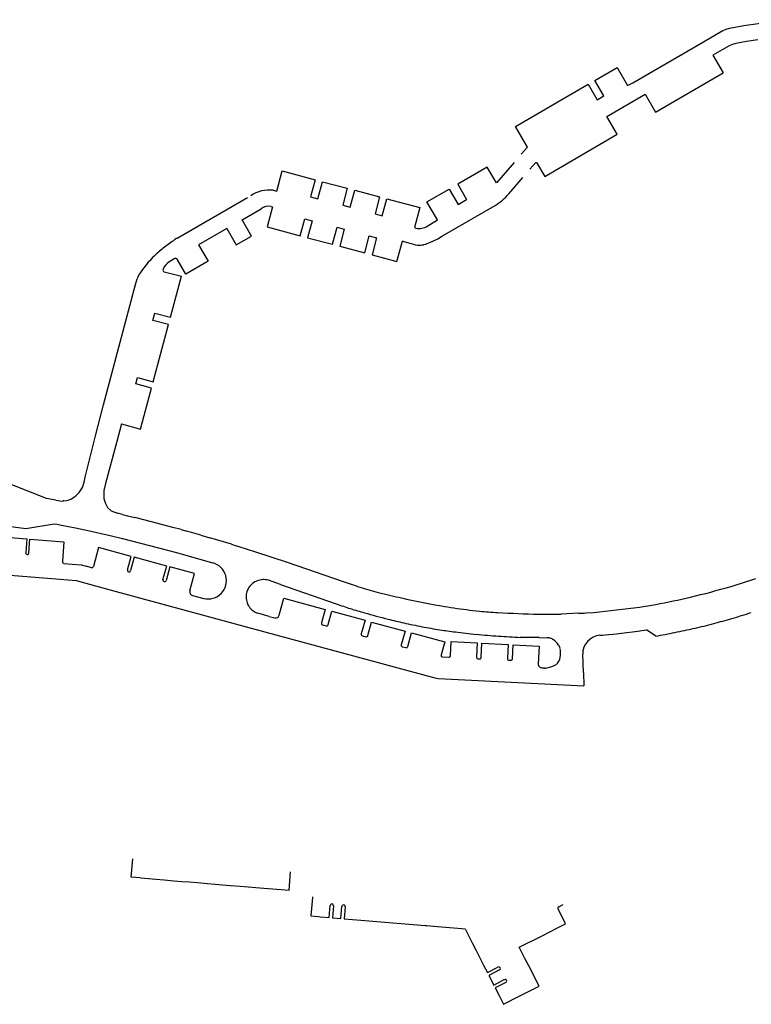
# Model space of a CAD drawing. Extents: x 148869 to 161638, y 453607 to 469810.
# Tile 969 of 1056: x 159134.11 to 159136.14, y 459870.18 to 459872.92. Entities that reach past the tile are written whole.
import ezdxf

# ---------------------------------------------------------------- set-up
doc = ezdxf.new("R2010")
doc.units = 0
doc.layers.add('LKI_V01_KANTRIJWEG', color=252, linetype='CONTINUOUS')

msp = doc.modelspace()

# ---------------------------------------------------------------- linework, layer by layer
at = {"layer": 'LKI_V01_KANTRIJWEG'}
for p, q in [((159135.8122, 459872.7482), (159136.0089, 459872.8624)), ((159135.8122, 459872.7482), (159136.0089, 459872.8624)), ((159136.0089, 459872.8624), (159136.0457, 459872.8836)), ((159136.0089, 459872.8624), (159136.0457, 459872.8836)), ((159136.0802, 459872.8511), (159136.0348, 459872.8251)), ((159136.0802, 459872.8511), (159136.0348, 459872.8251)), ((159136.0348, 459872.8251), (159136.0637, 459872.7753)), ((159136.0348, 459872.8251), (159136.0637, 459872.7753)), ((159135.8759, 459872.6661), (159136.0637, 459872.7753)), ((159135.8759, 459872.6661), (159136.0637, 459872.7753)), ((159135.5022, 459872.5493), (159135.5195, 459872.5688)), ((159135.5022, 459872.5493), (159135.5195, 459872.5688)), ((159135.4821, 459872.5265), (159135.433, 459872.47)), ((159135.4821, 459872.5265), (159135.433, 459872.47)), ((159135.4672, 459872.4394), (159135.5068, 459872.4846)), ((159135.4672, 459872.4394), (159135.5068, 459872.4846)), ((159134.545, 459872.3157), (159134.7406, 459872.4284)), ((159134.545, 459872.3157), (159134.7406, 459872.4284)), ((159135.2834, 459872.3218), (159135.4294, 459872.4067)), ((159135.2834, 459872.3218), (159135.4294, 459872.4067)), ((159135.2557, 459872.307), (159135.2697, 459872.3141)), ((159135.2557, 459872.307), (159135.2697, 459872.3141)), ((159135.2697, 459872.3141), (159135.2834, 459872.3218)), ((159135.2697, 459872.3141), (159135.2834, 459872.3218)), ((159135.179, 459872.3049), (159135.1712, 459872.307)), ((159135.179, 459872.3049), (159135.1712, 459872.307)), ((159135.2072, 459872.2975), (159135.179, 459872.3049)), ((159135.2072, 459872.2975), (159135.179, 459872.3049)), ((159135.2072, 459872.2975), (159135.2136, 459872.2965)), ((159135.2072, 459872.2975), (159135.2136, 459872.2965)), ((159135.2201, 459872.2962), (159135.2231, 459872.2964)), ((159135.2201, 459872.2962), (159135.2231, 459872.2964)), ((159135.2297, 459872.2974), (159135.2314, 459872.2978)), ((159135.2297, 459872.2974), (159135.2314, 459872.2978)), ((159135.2314, 459872.2978), (159135.237, 459872.2994)), ((159135.2314, 459872.2978), (159135.237, 459872.2994)), ((159135.2382, 459872.2999), (159135.237, 459872.2994)), ((159135.2382, 459872.2999), (159135.237, 459872.2994)), ((159135.2382, 459872.2999), (159135.2468, 459872.3032)), ((159135.2382, 459872.2999), (159135.2468, 459872.3032)), ((159135.2468, 459872.3032), (159135.2546, 459872.3065)), ((159135.2468, 459872.3032), (159135.2546, 459872.3065)), ((159135.2546, 459872.3065), (159135.2557, 459872.307)), ((159135.2546, 459872.3065), (159135.2557, 459872.307)), ((159134.489, 459872.2735), (159134.4806, 459872.2657)), ((159134.489, 459872.2735), (159134.4806, 459872.2657)), ((159134.5382, 459872.259), (159134.5241, 459872.2507)), ((159134.5382, 459872.259), (159134.5241, 459872.2507)), ((159134.4593, 459872.2427), (159134.4484, 459872.2287)), ((159134.4593, 459872.2427), (159134.4484, 459872.2287)), ((159134.4643, 459872.2485), (159134.4593, 459872.2427)), ((159134.4643, 459872.2485), (159134.4593, 459872.2427)), ((159134.4361, 459872.2096), (159134.4331, 459872.2027)), ((159134.4361, 459872.2096), (159134.4331, 459872.2027)), ((159134.4397, 459872.2162), (159134.4361, 459872.2096)), ((159134.4397, 459872.2162), (159134.4361, 459872.2096)), ((159134.4406, 459872.2177), (159134.4397, 459872.2162)), ((159134.4406, 459872.2177), (159134.4397, 459872.2162)), ((159134.5089, 459872.2223), (159134.5564, 459872.2099)), ((159134.5089, 459872.2223), (159134.5564, 459872.2099)), ((159134.3396, 459871.8517), (159134.4285, 459872.1864)), ((159134.3396, 459871.8517), (159134.4285, 459872.1864)), ((159134.4285, 459872.1864), (159134.4331, 459872.2027)), ((159134.4285, 459872.1864), (159134.4331, 459872.2027)), ((159134.3177, 459871.7654), (159134.3396, 459871.8517)), ((159134.3177, 459871.7654), (159134.3396, 459871.8517)), ((159134.3899, 459871.7991), (159134.3767, 459871.7497)), ((159134.3899, 459871.7991), (159134.3767, 459871.7497)), ((159134.2885, 459871.6506), (159134.3177, 459871.7654)), ((159134.2885, 459871.6506), (159134.3177, 459871.7654)), ((159134.3767, 459871.7497), (159134.3456, 459871.6334)), ((159134.3767, 459871.7497), (159134.3456, 459871.6334)), ((159134.2069, 459871.587), (159134.2237, 459871.5841)), ((159134.2069, 459871.587), (159134.2237, 459871.5841)), ((159134.2237, 459871.5841), (159134.2276, 459871.5844)), ((159134.2237, 459871.5841), (159134.2276, 459871.5844)), ((159134.2293, 459871.5849), (159134.2276, 459871.5844)), ((159134.2293, 459871.5849), (159134.2276, 459871.5844)), ((159134.3923, 459871.5468), (159134.3782, 459871.5505)), ((159134.3923, 459871.5468), (159134.3782, 459871.5505)), ((159134.3923, 459871.5468), (159134.4064, 459871.5432)), ((159134.3923, 459871.5468), (159134.4064, 459871.5432)), ((159134.2107, 459871.5196), (159134.2226, 459871.5174)), ((159134.2107, 459871.5196), (159134.2226, 459871.5174)), ((159134.4064, 459871.5432), (159134.4265, 459871.5382)), ((159134.4064, 459871.5432), (159134.4265, 459871.5382)), ((159134.4731, 459871.5265), (159134.4265, 459871.5382)), ((159134.4731, 459871.5265), (159134.4265, 459871.5382)), ((159134.5326, 459871.5109), (159134.4731, 459871.5265)), ((159134.5326, 459871.5109), (159134.4731, 459871.5265)), ((159134.2226, 459871.5174), (159134.262, 459871.5094)), ((159134.2226, 459871.5174), (159134.262, 459871.5094)), ((159134.262, 459871.5094), (159134.3006, 459871.5014)), ((159134.262, 459871.5094), (159134.3006, 459871.5014)), ((159134.3006, 459871.5014), (159134.3495, 459871.4902)), ((159134.3006, 459871.5014), (159134.3495, 459871.4902)), ((159134.5562, 459871.5046), (159134.5326, 459871.5109)), ((159134.5562, 459871.5046), (159134.5326, 459871.5109)), ((159134.5562, 459871.5046), (159134.5718, 459871.5002)), ((159134.5562, 459871.5046), (159134.5718, 459871.5002)), ((159134.6104, 459871.4892), (159134.5718, 459871.5002)), ((159134.6104, 459871.4892), (159134.5718, 459871.5002)), ((159134.6104, 459871.4892), (159134.6354, 459871.4818)), ((159134.6104, 459871.4892), (159134.6354, 459871.4818)), ((159134.6954, 459871.4639), (159134.6354, 459871.4818)), ((159134.6954, 459871.4639), (159134.6354, 459871.4818)), ((159134.6954, 459871.4639), (159134.706, 459871.4607)), ((159134.6954, 459871.4639), (159134.706, 459871.4607)), ((159134.706, 459871.4607), (159134.7166, 459871.4574)), ((159134.706, 459871.4607), (159134.7166, 459871.4574)), ((159134.7166, 459871.4574), (159134.7624, 459871.4433)), ((159134.7166, 459871.4574), (159134.7624, 459871.4433)), ((159134.2297, 459871.4108), (159134.2529, 459871.4088)), ((159134.2297, 459871.4108), (159134.2529, 459871.4088)), ((159133.8161, 459871.3988), (159134.1957, 459871.3686)), ((159133.8161, 459871.3988), (159134.1957, 459871.3686)), ((159134.306, 459871.3985), (159134.2914, 459871.4025)), ((159134.306, 459871.3985), (159134.2914, 459871.4025)), ((159134.5799, 459871.3339), (159134.5928, 459871.3821)), ((159134.5799, 459871.3339), (159134.5928, 459871.3821)), ((159134.1957, 459871.3686), (159134.2632, 459871.3635)), ((159134.1957, 459871.3686), (159134.2632, 459871.3635)), ((159134.2632, 459871.3635), (159134.3548, 459871.3384)), ((159134.2632, 459871.3635), (159134.3548, 459871.3384)), ((159134.8318, 459871.3519), (159134.7985, 459871.3636)), ((159134.8318, 459871.3519), (159134.7985, 459871.3636)), ((159135.0062, 459871.3602), (159135.0202, 459871.3553)), ((159135.0062, 459871.3602), (159135.0202, 459871.3553)), ((159135.0202, 459871.3553), (159135.0343, 459871.3507)), ((159135.0202, 459871.3553), (159135.0343, 459871.3507)), ((159134.3548, 459871.3384), (159134.7849, 459871.2211)), ((159134.3548, 459871.3384), (159134.7849, 459871.2211)), ((159134.8318, 459871.3519), (159134.9875, 459871.2978)), ((159134.8318, 459871.3519), (159134.9875, 459871.2978)), ((159135.0842, 459871.3355), (159135.104, 459871.33)), ((159135.0842, 459871.3355), (159135.104, 459871.33)), ((159135.104, 459871.33), (159135.1246, 459871.3248)), ((159135.104, 459871.33), (159135.1246, 459871.3248)), ((159134.5871, 459871.3217), (159134.6184, 459871.3133)), ((159134.5871, 459871.3217), (159134.6184, 459871.3133)), ((159134.8011, 459871.2633), (159134.7693, 459871.2721)), ((159134.8011, 459871.2633), (159134.7693, 459871.2721)), ((159135.2568, 459871.2964), (159135.2804, 459871.2922)), ((159135.2568, 459871.2964), (159135.2804, 459871.2922)), ((159135.661, 459871.2719), (159135.6132, 459871.2698)), ((159135.661, 459871.2719), (159135.6132, 459871.2698)), ((159135.6823, 459871.2728), (159135.7035, 459871.2744)), ((159135.6823, 459871.2728), (159135.7035, 459871.2744)), ((159134.8011, 459871.2633), (159134.8163, 459871.2593)), ((159134.8011, 459871.2633), (159134.8163, 459871.2593)), ((159134.9495, 459871.2394), (159134.9591, 459871.2369)), ((159134.9495, 459871.2394), (159134.9591, 459871.2369)), ((159135.7669, 459871.2148), (159135.7881, 459871.2172)), ((159135.7669, 459871.2148), (159135.7881, 459871.2172)), ((159135.7881, 459871.2172), (159135.8194, 459871.2214)), ((159135.7881, 459871.2172), (159135.8194, 459871.2214)), ((159135.8194, 459871.2214), (159135.8507, 459871.2262)), ((159135.8194, 459871.2214), (159135.8507, 459871.2262)), ((159135.8761, 459871.2084), (159135.8507, 459871.2262)), ((159135.8761, 459871.2084), (159135.8507, 459871.2262)), ((159135.0603, 459871.209), (159135.07, 459871.2065)), ((159135.0603, 459871.209), (159135.07, 459871.2065)), ((159135.5521, 459871.2041), (159135.4995, 459871.2049)), ((159135.5521, 459871.2041), (159135.4995, 459871.2049)), ((159135.5521, 459871.2041), (159135.5744, 459871.2037)), ((159135.5521, 459871.2041), (159135.5744, 459871.2037)), ((159135.721, 459871.2106), (159135.7284, 459871.2111)), ((159135.721, 459871.2106), (159135.7284, 459871.2111)), ((159135.7284, 459871.2111), (159135.7359, 459871.2117)), ((159135.7284, 459871.2111), (159135.7359, 459871.2117)), ((159135.7359, 459871.2117), (159135.7669, 459871.2148)), ((159135.7359, 459871.2117), (159135.7669, 459871.2148)), ((159135.1711, 459871.1789), (159135.1808, 459871.1763)), ((159135.1711, 459871.1789), (159135.1808, 459871.1763)), ((159135.5519, 459871.1808), (159135.5495, 459871.1314)), ((159135.5519, 459871.1808), (159135.5495, 459871.1314)), ((159135.2828, 459871.1505), (159135.3004, 459871.1495)), ((159135.2828, 459871.1505), (159135.3004, 459871.1495)), ((159135.3816, 459871.1455), (159135.3865, 459871.1453)), ((159135.3816, 459871.1455), (159135.3865, 459871.1453)), ((159135.468, 459871.1412), (159135.473, 459871.1411)), ((159135.468, 459871.1412), (159135.473, 459871.1411)), ((159135.6749, 459871.1075), (159135.673, 459871.1578)), ((159135.6749, 459871.1075), (159135.673, 459871.1578)), ((159135.6749, 459871.1075), (159135.676, 459871.0702)), ((159135.6749, 459871.1075), (159135.676, 459871.0702)), ((159135.5481, 459871.0766), (159135.676, 459871.0702)), ((159135.5481, 459871.0766), (159135.676, 459871.0702)), ((159134.4426, 459870.5353), (159134.4648, 459870.5335)), ((159134.4426, 459870.5353), (159134.4648, 459870.5335)), ((159134.4648, 459870.5335), (159134.4855, 459870.5318)), ((159134.4648, 459870.5335), (159134.4855, 459870.5318)), ((159134.4855, 459870.5318), (159134.5081, 459870.53)), ((159134.4855, 459870.5318), (159134.5081, 459870.53)), ((159134.8562, 459870.5015), (159134.8603, 459870.5525)), ((159134.8562, 459870.5015), (159134.8603, 459870.5525)), ((159134.5081, 459870.53), (159134.535, 459870.5278)), ((159134.5081, 459870.53), (159134.535, 459870.5278)), ((159134.535, 459870.5278), (159134.5576, 459870.5259)), ((159134.535, 459870.5278), (159134.5576, 459870.5259)), ((159134.5576, 459870.5259), (159134.5785, 459870.5242)), ((159134.5576, 459870.5259), (159134.5785, 459870.5242)), ((159134.5785, 459870.5242), (159134.6009, 459870.5224)), ((159134.5785, 459870.5242), (159134.6009, 459870.5224)), ((159134.6009, 459870.5224), (159134.6293, 459870.5201)), ((159134.6009, 459870.5224), (159134.6293, 459870.5201)), ((159134.6293, 459870.5201), (159134.6501, 459870.5184)), ((159134.6293, 459870.5201), (159134.6501, 459870.5184)), ((159134.6501, 459870.5184), (159134.6711, 459870.5166)), ((159134.6501, 459870.5184), (159134.6711, 459870.5166)), ((159134.6711, 459870.5166), (159134.6932, 459870.5148)), ((159134.6711, 459870.5166), (159134.6932, 459870.5148)), ((159134.6932, 459870.5148), (159134.72, 459870.5126)), ((159134.6932, 459870.5148), (159134.72, 459870.5126)), ((159134.72, 459870.5126), (159134.7426, 459870.5108)), ((159134.72, 459870.5126), (159134.7426, 459870.5108)), ((159134.7426, 459870.5108), (159134.7636, 459870.5091)), ((159134.7426, 459870.5108), (159134.7636, 459870.5091)), ((159134.7636, 459870.5091), (159134.786, 459870.5072)), ((159134.7636, 459870.5091), (159134.786, 459870.5072)), ((159134.786, 459870.5072), (159134.8099, 459870.5053)), ((159134.786, 459870.5072), (159134.8099, 459870.5053)), ((159134.8099, 459870.5053), (159134.8339, 459870.5033)), ((159134.8099, 459870.5053), (159134.8339, 459870.5033)), ((159134.8339, 459870.5033), (159134.8562, 459870.5015)), ((159134.8339, 459870.5033), (159134.8562, 459870.5015)), ((159134.9212, 459870.4832), (159134.921, 459870.4807)), ((159134.9212, 459870.4832), (159134.921, 459870.4807)), ((159135.6064, 459870.4553), (159135.6184, 459870.4615)), ((159135.6064, 459870.4553), (159135.6184, 459870.4615)), ((159134.9381, 459870.4279), (159134.9421, 459870.4276)), ((159134.9381, 459870.4279), (159134.9421, 459870.4276)), ((159135.0329, 459870.4202), (159135.0554, 459870.4183)), ((159135.0329, 459870.4202), (159135.0554, 459870.4183)), ((159135.0554, 459870.4183), (159135.0778, 459870.4164)), ((159135.0554, 459870.4183), (159135.0778, 459870.4164)), ((159135.0778, 459870.4164), (159135.1005, 459870.4146)), ((159135.0778, 459870.4164), (159135.1005, 459870.4146)), ((159135.1005, 459870.4146), (159135.1224, 459870.4127)), ((159135.1005, 459870.4146), (159135.1224, 459870.4127)), ((159135.1224, 459870.4127), (159135.1452, 459870.4108)), ((159135.1224, 459870.4127), (159135.1452, 459870.4108)), ((159135.1452, 459870.4108), (159135.1676, 459870.409)), ((159135.1452, 459870.4108), (159135.1676, 459870.409)), ((159135.1676, 459870.409), (159135.1902, 459870.4071)), ((159135.1676, 459870.409), (159135.1902, 459870.4071)), ((159135.1902, 459870.4071), (159135.2126, 459870.4053)), ((159135.1902, 459870.4071), (159135.2126, 459870.4053)), ((159135.2126, 459870.4053), (159135.235, 459870.4034)), ((159135.2126, 459870.4053), (159135.235, 459870.4034)), ((159135.235, 459870.4034), (159135.2392, 459870.4031)), ((159135.235, 459870.4034), (159135.2392, 459870.4031)), ((159135.2392, 459870.4031), (159135.2578, 459870.4015)), ((159135.2392, 459870.4031), (159135.2578, 459870.4015)), ((159135.2578, 459870.4015), (159135.2805, 459870.3996)), ((159135.2578, 459870.4015), (159135.2805, 459870.3996)), ((159135.2805, 459870.3996), (159135.3027, 459870.3978)), ((159135.2805, 459870.3996), (159135.3027, 459870.3978)), ((159135.3027, 459870.3978), (159135.3253, 459870.3959)), ((159135.3027, 459870.3978), (159135.3253, 459870.3959)), ((159135.5814, 459870.3854), (159135.6026, 459870.3962)), ((159135.5814, 459870.3854), (159135.6026, 459870.3962)), ((159135.3564, 459870.3733), (159135.3666, 459870.3532)), ((159135.3564, 459870.3733), (159135.3666, 459870.3532)), ((159135.5383, 459870.3636), (159135.56, 459870.3746)), ((159135.5383, 459870.3636), (159135.56, 459870.3746)), ((159135.56, 459870.3746), (159135.5814, 459870.3854)), ((159135.56, 459870.3746), (159135.5814, 459870.3854)), ((159135.3666, 459870.3532), (159135.3768, 459870.3331)), ((159135.3666, 459870.3532), (159135.3768, 459870.3331)), ((159135.4966, 459870.3424), (159135.5168, 459870.3527)), ((159135.4966, 459870.3424), (159135.5168, 459870.3527)), ((159135.5125, 459870.3113), (159135.4966, 459870.3424)), ((159135.5125, 459870.3113), (159135.4966, 459870.3424)), ((159135.5168, 459870.3527), (159135.5383, 459870.3636)), ((159135.5168, 459870.3527), (159135.5383, 459870.3636)), ((159135.3768, 459870.3331), (159135.3872, 459870.3128)), ((159135.3768, 459870.3331), (159135.3872, 459870.3128)), ((159135.3872, 459870.3128), (159135.3974, 459870.2927)), ((159135.3872, 459870.3128), (159135.3974, 459870.2927)), ((159135.5175, 459870.3014), (159135.5125, 459870.3113)), ((159135.5175, 459870.3014), (159135.5125, 459870.3113)), ((159135.5229, 459870.2908), (159135.5175, 459870.3014)), ((159135.5229, 459870.2908), (159135.5175, 459870.3014)), ((159135.4417, 459870.2794), (159135.4118, 459870.2642)), ((159135.4417, 459870.2794), (159135.4118, 459870.2642)), ((159135.4982, 459870.2071), (159135.5255, 459870.221)), ((159135.4982, 459870.2071), (159135.5255, 459870.221))]:
    msp.add_line(p, q, dxfattribs=at)
for points in [[(159136.0457, 459872.8836), (159136.0632, 459872.8935), (159136.0722, 459872.8974), (159136.082, 459872.9003), (159136.1216, 459872.9078), (159136.1613, 459872.9133), (159136.1808, 459872.9172), (159136.2001, 459872.9236)], [(159136.0457, 459872.8836), (159136.0632, 459872.8935), (159136.0722, 459872.8974), (159136.082, 459872.9003), (159136.1216, 459872.9078), (159136.1613, 459872.9133), (159136.1808, 459872.9172), (159136.2001, 459872.9236)], [(159136.1608, 459872.8674), (159136.1292, 459872.863), (159136.0996, 459872.8575), (159136.0897, 459872.8549), (159136.0802, 459872.8511)], [(159136.1608, 459872.8674), (159136.1292, 459872.863), (159136.0996, 459872.8575), (159136.0897, 459872.8549), (159136.0802, 459872.8511)], [(159135.5195, 459872.5688), (159135.4859, 459872.6262), (159135.6886, 459872.7439), (159135.7134, 459872.7006), (159135.7315, 459872.7113), (159135.707, 459872.7545), (159135.7691, 459872.7903), (159135.7978, 459872.7401), (159135.8122, 459872.7482)], [(159135.5195, 459872.5688), (159135.4859, 459872.6262), (159135.6886, 459872.7439), (159135.7134, 459872.7006), (159135.7315, 459872.7113), (159135.707, 459872.7545), (159135.7691, 459872.7903), (159135.7978, 459872.7401), (159135.8122, 459872.7482)], [(159135.5263, 459872.5075), (159135.5427, 459872.5262), (159135.5445, 459872.5258), (159135.5673, 459872.487), (159135.7694, 459872.6047), (159135.7406, 459872.6545), (159135.8468, 459872.716), (159135.8759, 459872.6661)], [(159135.5263, 459872.5075), (159135.5427, 459872.5262), (159135.5445, 459872.5258), (159135.5673, 459872.487), (159135.7694, 459872.6047), (159135.7406, 459872.6545), (159135.8468, 459872.716), (159135.8759, 459872.6661)], [(159135.433, 459872.47), (159135.4073, 459872.5136), (159135.3253, 459872.4658), (159135.3498, 459872.4231)], [(159135.433, 459872.47), (159135.4073, 459872.5136), (159135.3253, 459872.4658), (159135.3498, 459872.4231)], [(159134.8118, 459872.4488), (159134.8221, 459872.4468), (159134.8367, 459872.5028)], [(159134.8118, 459872.4488), (159134.8221, 459872.4468), (159134.8367, 459872.5028)], [(159134.8367, 459872.5028), (159134.9284, 459872.4783), (159134.916, 459872.4311), (159134.9359, 459872.4254), (159134.9489, 459872.4728), (159135.0179, 459872.4545), (159135.0055, 459872.4075), (159135.026, 459872.402), (159135.0386, 459872.449), (159135.1078, 459872.4307), (159135.0952, 459872.3834), (159135.1153, 459872.3779), (159135.1283, 459872.4252), (159135.22, 459872.4008), (159135.2048, 459872.3449)], [(159134.8367, 459872.5028), (159134.9284, 459872.4783), (159134.916, 459872.4311), (159134.9359, 459872.4254), (159134.9489, 459872.4728), (159135.0179, 459872.4545), (159135.0055, 459872.4075), (159135.026, 459872.402), (159135.0386, 459872.449), (159135.1078, 459872.4307), (159135.0952, 459872.3834), (159135.1153, 459872.3779), (159135.1283, 459872.4252), (159135.22, 459872.4008), (159135.2048, 459872.3449)], [(159135.2372, 459872.3476), (159135.2688, 459872.3664), (159135.2396, 459872.4163), (159135.3015, 459872.4522), (159135.3264, 459872.4096), (159135.3498, 459872.4231)], [(159135.2372, 459872.3476), (159135.2688, 459872.3664), (159135.2396, 459872.4163), (159135.3015, 459872.4522), (159135.3264, 459872.4096), (159135.3498, 459872.4231)], [(159134.6828, 459872.3425), (159134.7092, 459872.2967), (159134.7513, 459872.3212), (159134.7251, 459872.3667), (159134.778, 459872.3974)], [(159134.6828, 459872.3425), (159134.7092, 459872.2967), (159134.7513, 459872.3212), (159134.7251, 459872.3667), (159134.778, 459872.3974)], [(159134.8063, 459872.4037), (159134.81, 459872.4026), (159134.7953, 459872.3469), (159134.8871, 459872.3225), (159134.8996, 459872.3695)], [(159134.8063, 459872.4037), (159134.81, 459872.4026), (159134.7953, 459872.3469), (159134.8871, 459872.3225), (159134.8996, 459872.3695)], [(159134.8996, 459872.3695), (159134.92, 459872.3641), (159134.9075, 459872.317), (159134.9769, 459872.2986), (159134.9894, 459872.3459), (159135.0097, 459872.3405), (159134.9973, 459872.2932), (159135.0666, 459872.2748), (159135.079, 459872.3217), (159135.0993, 459872.3166), (159135.0868, 459872.2695), (159135.1562, 459872.251), (159135.1712, 459872.307)], [(159134.8996, 459872.3695), (159134.92, 459872.3641), (159134.9075, 459872.317), (159134.9769, 459872.2986), (159134.9894, 459872.3459), (159135.0097, 459872.3405), (159134.9973, 459872.2932), (159135.0666, 459872.2748), (159135.079, 459872.3217), (159135.0993, 459872.3166), (159135.0868, 459872.2695), (159135.1562, 459872.251), (159135.1712, 459872.307)], [(159134.6828, 459872.3425), (159134.6043, 459872.2972), (159134.6305, 459872.2514), (159134.5685, 459872.2155), (159134.5449, 459872.2568)], [(159134.6828, 459872.3425), (159134.6043, 459872.2972), (159134.6305, 459872.2514), (159134.5685, 459872.2155), (159134.5449, 459872.2568)], [(159134.3899, 459871.7991), (159134.4429, 459871.7843), (159134.4732, 459871.8986), (159134.4295, 459871.9105), (159134.4342, 459871.9277), (159134.4779, 459871.9161), (159134.5205, 459872.0752), (159134.4765, 459872.0867), (159134.4822, 459872.1071), (159134.5259, 459872.0955), (159134.5564, 459872.2099)], [(159134.3899, 459871.7991), (159134.4429, 459871.7843), (159134.4732, 459871.8986), (159134.4295, 459871.9105), (159134.4342, 459871.9277), (159134.4779, 459871.9161), (159134.5205, 459872.0752), (159134.4765, 459872.0867), (159134.4822, 459872.1071), (159134.5259, 459872.0955), (159134.5564, 459872.2099)], [(159134.2069, 459871.587), (159134.1813, 459871.5916), (159134.052, 459871.6424), (159133.9288, 459871.663), (159133.8474, 459871.6474)], [(159134.2069, 459871.587), (159134.1813, 459871.5916), (159134.052, 459871.6424), (159133.9288, 459871.663), (159133.8474, 459871.6474)], [(159134.2569, 459871.5949), (159134.2626, 459871.5986), (159134.2724, 459871.6084), (159134.281, 459871.6219), (159134.2857, 459871.6364), (159134.2885, 459871.6506)], [(159134.2569, 459871.5949), (159134.2626, 459871.5986), (159134.2724, 459871.6084), (159134.281, 459871.6219), (159134.2857, 459871.6364), (159134.2885, 459871.6506)], [(159134.3456, 459871.6334), (159134.3405, 459871.6135), (159134.3402, 459871.5917), (159134.3454, 459871.5777)], [(159134.3456, 459871.6334), (159134.3405, 459871.6135), (159134.3402, 459871.5917), (159134.3454, 459871.5777)], [(159134.3454, 459871.5777), (159134.3511, 459871.5666), (159134.3608, 459871.5568), (159134.3782, 459871.5505)], [(159134.3454, 459871.5777), (159134.3511, 459871.5666), (159134.3608, 459871.5568), (159134.3782, 459871.5505)], [(159133.8151, 459871.5667), (159133.8695, 459871.5616), (159134.0054, 459871.5232), (159134.1235, 459871.5079), (159134.2024, 459871.5212), (159134.2107, 459871.5196)], [(159133.8151, 459871.5667), (159133.8695, 459871.5616), (159134.0054, 459871.5232), (159134.1235, 459871.5079), (159134.2024, 459871.5212), (159134.2107, 459871.5196)], [(159134.0285, 459871.4479), (159134.0314, 459871.4868), (159134.1262, 459871.479), (159134.1231, 459871.4402)], [(159134.0285, 459871.4479), (159134.0314, 459871.4868), (159134.1262, 459871.479), (159134.1231, 459871.4402)], [(159134.132, 459871.4398), (159134.1351, 459871.4784), (159134.2296, 459871.4706), (159134.2254, 459871.4156)], [(159134.132, 459871.4398), (159134.1351, 459871.4784), (159134.2296, 459871.4706), (159134.2254, 459871.4156)], [(159134.3495, 459871.4902), (159134.3616, 459871.4873), (159134.3927, 459871.4799), (159134.5427, 459871.4409), (159134.6432, 459871.412)], [(159134.3495, 459871.4902), (159134.3616, 459871.4873), (159134.3927, 459871.4799), (159134.5427, 459871.4409), (159134.6432, 459871.412)], [(159134.4061, 459871.3927), (159134.4165, 459871.4302), (159134.3258, 459871.4549), (159134.3115, 459871.4019)], [(159134.4061, 459871.3927), (159134.4165, 459871.4302), (159134.3258, 459871.4549), (159134.3115, 459871.4019)], [(159134.7624, 459871.4433), (159134.8503, 459871.4142), (159135.0062, 459871.3602)], [(159134.7624, 459871.4433), (159134.8503, 459871.4142), (159135.0062, 459871.3602)], [(159134.2529, 459871.4088), (159134.2774, 459871.4065), (159134.2914, 459871.4025)], [(159134.2529, 459871.4088), (159134.2774, 459871.4065), (159134.2914, 459871.4025)], [(159134.5052, 459871.3657), (159134.5155, 459871.4031), (159134.4249, 459871.4278), (159134.4148, 459871.3905)], [(159134.5052, 459871.3657), (159134.5155, 459871.4031), (159134.4249, 459871.4278), (159134.4148, 459871.3905)], [(159134.5928, 459871.3821), (159134.524, 459871.4007), (159134.5139, 459871.3635)], [(159134.5928, 459871.3821), (159134.524, 459871.4007), (159134.5139, 459871.3635)], [(159134.8286, 459871.2664), (159134.8413, 459871.3142), (159134.9566, 459871.2827), (159134.9463, 459871.245)], [(159134.8286, 459871.2664), (159134.8413, 459871.3142), (159134.9566, 459871.2827), (159134.9463, 459871.245)], [(159134.9647, 459871.2402), (159134.9749, 459871.2778), (159135.0674, 459871.2525), (159135.057, 459871.2146)], [(159134.9647, 459871.2402), (159134.9749, 459871.2778), (159135.0674, 459871.2525), (159135.057, 459871.2146)], [(159135.0755, 459871.21), (159135.0857, 459871.2476), (159135.1787, 459871.2224), (159135.1678, 459871.1844)], [(159135.0755, 459871.21), (159135.0857, 459871.2476), (159135.1787, 459871.2224), (159135.1678, 459871.1844)], [(159134.7849, 459871.2211), (159135.2612, 459871.0918), (159135.2709, 459871.0903), (159135.5481, 459871.0766)], [(159134.7849, 459871.2211), (159135.2612, 459871.0918), (159135.2709, 459871.0903), (159135.5481, 459871.0766)], [(159135.1863, 459871.1797), (159135.1967, 459871.2172), (159135.2894, 459871.1922), (159135.2792, 459871.1559)], [(159135.1863, 459871.1797), (159135.1967, 459871.2172), (159135.2894, 459871.1922), (159135.2792, 459871.1559)], [(159135.3051, 459871.154), (159135.3069, 459871.193), (159135.3792, 459871.1894), (159135.3774, 459871.1505)], [(159135.3051, 459871.154), (159135.3069, 459871.193), (159135.3792, 459871.1894), (159135.3774, 459871.1505)], [(159135.391, 459871.1498), (159135.3928, 459871.1887), (159135.4654, 459871.1851), (159135.4637, 459871.1462)], [(159135.391, 459871.1498), (159135.3928, 459871.1887), (159135.4654, 459871.1851), (159135.4637, 459871.1462)], [(159135.4775, 459871.1455), (159135.4795, 459871.1844), (159135.5519, 459871.1808)], [(159135.4775, 459871.1455), (159135.4795, 459871.1844), (159135.5519, 459871.1808)], [(159134.4426, 459870.5353), (159134.417, 459870.5374), (159134.4209, 459870.5882)], [(159134.4426, 459870.5353), (159134.417, 459870.5374), (159134.4209, 459870.5882)], [(159134.921, 459870.4807), (159134.9164, 459870.4297), (159134.9381, 459870.4279)], [(159134.921, 459870.4807), (159134.9164, 459870.4297), (159134.9381, 459870.4279)], [(159134.9421, 459870.4276), (159134.968, 459870.4254), (159134.9705, 459870.4586)], [(159134.9421, 459870.4276), (159134.968, 459870.4254), (159134.9705, 459870.4586)], [(159134.9792, 459870.4579), (159134.9766, 459870.4248), (159135.0005, 459870.4227), (159135.0031, 459870.4559)], [(159134.9792, 459870.4579), (159134.9766, 459870.4248), (159135.0005, 459870.4227), (159135.0031, 459870.4559)], [(159135.0121, 459870.4552), (159135.0094, 459870.4221), (159135.0329, 459870.4202)], [(159135.0121, 459870.4552), (159135.0094, 459870.4221), (159135.0329, 459870.4202)], [(159135.6026, 459870.3962), (159135.6256, 459870.4079), (159135.6045, 459870.4491)], [(159135.6026, 459870.3962), (159135.6256, 459870.4079), (159135.6045, 459870.4491)], [(159135.3253, 459870.3959), (159135.3458, 459870.3942), (159135.3564, 459870.3733)], [(159135.3253, 459870.3959), (159135.3458, 459870.3942), (159135.3564, 459870.3733)], [(159135.3974, 459870.2927), (159135.4079, 459870.272), (159135.4373, 459870.287)], [(159135.3974, 459870.2927), (159135.4079, 459870.272), (159135.4373, 459870.287)], [(159135.5255, 459870.221), (159135.5518, 459870.2344), (159135.5229, 459870.2908)], [(159135.5255, 459870.221), (159135.5518, 459870.2344), (159135.5229, 459870.2908)], [(159135.4118, 459870.2642), (159135.4255, 459870.2372), (159135.4549, 459870.2524)], [(159135.4118, 459870.2642), (159135.4255, 459870.2372), (159135.4549, 459870.2524)], [(159135.459, 459870.2446), (159135.4295, 459870.2296), (159135.4412, 459870.2065)], [(159135.459, 459870.2446), (159135.4295, 459870.2296), (159135.4412, 459870.2065)], [(159135.4412, 459870.2065), (159135.4527, 459870.1838), (159135.4982, 459870.2071)], [(159135.4412, 459870.2065), (159135.4527, 459870.1838), (159135.4982, 459870.2071)]]:
    msp.add_lwpolyline(points, dxfattribs=at)
for centre, radius, start, end in [((159134.8005, 459872.3605), 0.089, 82.7568, 124.8946), ((159134.8005, 459872.3605), 0.089, 82.7568, 124.8946), ((159135.3511, 459872.5355), 0.1507, 301.2923, 320.3876), ((159135.3511, 459872.5355), 0.1507, 301.2923, 320.3876), ((159134.799, 459872.3696), 0.0349, 77.9833, 127.1172), ((159134.799, 459872.3696), 0.0349, 77.9833, 127.1172), ((159135.2181, 459872.3808), 0.0383, 249.7217, 299.8847), ((159135.2181, 459872.3808), 0.0383, 249.7217, 299.8847), ((159134.8065, 459871.9104), 0.4824, 122.8289, 126.9972), ((159134.8065, 459871.9104), 0.4824, 122.8289, 126.9972), ((159134.813, 459871.9027), 0.4924, 127.0576, 131.1396), ((159134.813, 459871.9027), 0.4924, 127.0576, 131.1396), ((159135.2187, 459872.3402), 0.044, 263.2942, 271.765), ((159135.2187, 459872.3402), 0.044, 263.2942, 271.765), ((159135.2177, 459872.3518), 0.0557, 275.4628, 282.367), ((159135.2177, 459872.3518), 0.0557, 275.4628, 282.367), ((159134.7534, 459871.9903), 0.3877, 134.743, 138.2385), ((159134.7534, 459871.9903), 0.3877, 134.743, 138.2385), ((159134.5404, 459872.2543), 0.00517, 28.8402, 114.8037), ((159134.5404, 459872.2543), 0.00517, 28.8402, 114.8037), ((159134.5483, 459872.2112), 0.0464, 121.5414, 157.4084), ((159134.5483, 459872.2112), 0.0464, 121.5414, 157.4084), ((159134.5955, 459872.1168), 0.1849, 142.7371, 146.9015), ((159134.5955, 459872.1168), 0.1849, 142.7371, 146.9015), ((159134.5103, 459872.2272), 0.0051, 159.3529, 253.7772), ((159134.5103, 459872.2272), 0.0051, 159.3529, 253.7772), ((159134.2286, 459871.6299), 0.0451, 270.9031, 308.9297), ((159134.2286, 459871.6299), 0.0451, 270.9031, 308.9297), ((159134.1275, 459871.4397), 0.00446, 173.8069, 0.9179), ((159134.1275, 459871.4397), 0.00446, 173.8069, 0.9179), ((159134.2297, 459871.4152), 0.00436, 174.1878, 269.5222), ((159134.2297, 459871.4152), 0.00436, 174.1878, 269.5222), ((159134.6308, 459871.3627), 0.0509, 255.8819, 75.9173), ((159134.6308, 459871.3627), 0.0509, 255.8819, 75.9173), ((159134.307, 459871.4029), 0.00458, 256.8439, 346.7539), ((159134.307, 459871.4029), 0.00458, 256.8439, 346.7539), ((159134.4104, 459871.3913), 0.0045, 161.7769, 349.8409), ((159134.4104, 459871.3913), 0.0045, 161.7769, 349.8409), ((159134.5095, 459871.3643), 0.00449, 162.0135, 349.449), ((159134.5095, 459871.3643), 0.00449, 162.0135, 349.449), ((159134.7853, 459871.3158), 0.0497, 128.9463, 147.2197), ((159134.7853, 459871.3158), 0.0497, 128.9463, 147.2197), ((159134.7859, 459871.3147), 0.051, 110.9862, 128.7564), ((159134.7859, 459871.3147), 0.051, 110.9862, 128.7564), ((159134.7854, 459871.3151), 0.0504, 92.8533, 110.5901), ((159134.7854, 459871.3151), 0.0504, 92.8533, 110.5901), ((159134.7851, 459871.3175), 0.048, 73.862, 92.6586), ((159134.7851, 459871.3175), 0.048, 73.862, 92.6586), ((159135.7011, 459872.6604), 1.3688, 286.3261, 289.358), ((159135.7011, 459872.6604), 1.3688, 286.3261, 289.358), ((159134.5894, 459871.3313), 0.00989, 164.8321, 256.263), ((159134.5894, 459871.3313), 0.00989, 164.8321, 256.263), ((159134.7888, 459871.3175), 0.0522, 164.1561, 181.2549), ((159134.7888, 459871.3175), 0.0522, 164.1561, 181.2549), ((159134.7771, 459871.3209), 0.0401, 147.0477, 164.2307), ((159134.7771, 459871.3209), 0.0401, 147.0477, 164.2307), ((159135.6334, 459873.2287), 1.9712, 252.3051, 253.8207), ((159135.6334, 459873.2287), 1.9712, 252.3051, 253.8207), ((159135.4628, 459873.4608), 2.2039, 283.3804, 286.4218), ((159135.4628, 459873.4608), 2.2039, 283.3804, 286.4218), ((159134.7891, 459871.3176), 0.0525, 181.2678, 198.1455), ((159134.7891, 459871.3176), 0.0525, 181.2678, 198.1455), ((159134.7749, 459871.3125), 0.0374, 197.5628, 215.9948), ((159134.7749, 459871.3125), 0.0374, 197.5628, 215.9948), ((159135.711, 459873.7565), 2.5014, 256.4425, 257.8197), ((159135.711, 459873.7565), 2.5014, 256.4425, 257.8197), ((159135.7715, 459874.0127), 2.7646, 257.7144, 259.2707), ((159135.7715, 459874.0127), 2.7646, 257.7144, 259.2707), ((159135.5396, 459873.135), 1.8691, 280.3957, 283.4021), ((159135.5396, 459873.135), 1.8691, 280.3957, 283.4021), ((159134.7846, 459871.3186), 0.0489, 215.0672, 233.4258), ((159134.7846, 459871.3186), 0.0489, 215.0672, 233.4258), ((159134.784, 459871.317), 0.0472, 232.8754, 251.8915), ((159134.784, 459871.317), 0.0472, 232.8754, 251.8915), ((159135.4756, 459872.7229), 1.5064, 251.0942, 252.6607), ((159135.4756, 459872.7229), 1.5064, 251.0942, 252.6607), ((159135.4499, 459872.6298), 1.4099, 252.5279, 254.2016), ((159135.4499, 459872.6298), 1.4099, 252.5279, 254.2016), ((159135.6959, 459873.481), 2.2959, 254.0779, 255.7644), ((159135.6959, 459873.481), 2.2959, 254.0779, 255.7644), ((159135.5847, 459873.1086), 1.8417, 260.4876, 262.6668), ((159135.5847, 459873.1086), 1.8417, 260.4876, 262.6668), ((159135.47, 459872.1982), 0.9241, 262.5185, 264.7838), ((159135.47, 459872.1982), 0.9241, 262.5185, 264.7838), ((159135.5057, 459872.5184), 1.2463, 264.4861, 266.8303), ((159135.5057, 459872.5184), 1.2463, 264.4861, 266.8303), ((159135.6204, 459874.3772), 3.1086, 266.6139, 268.7107), ((159135.6204, 459874.3772), 3.1086, 266.6139, 268.7107), ((159135.6521, 459871.7435), 0.4717, 271.0762, 273.6621), ((159135.6521, 459871.7435), 0.4717, 271.0762, 273.6621), ((159135.442, 459874.0989), 2.8365, 275.2891, 277.8789), ((159135.442, 459874.0989), 2.8365, 275.2891, 277.8789), ((159135.6989, 459872.2584), 0.9783, 277.7533, 280.4845), ((159135.6989, 459872.2584), 0.9783, 277.7533, 280.4845), ((159135.5584, 459873.0808), 1.8988, 286.2081, 287.9076), ((159135.5584, 459873.0808), 1.8988, 286.2081, 287.9076), ((159134.8191, 459871.2686), 0.00971, 253.0282, 347.0023), ((159134.8191, 459871.2686), 0.00971, 253.0282, 347.0023), ((159134.9503, 459871.2436), 0.00428, 160.9637, 258.4598), ((159134.9503, 459871.2436), 0.00428, 160.9637, 258.4598), ((159135.4856, 459872.6431), 1.432, 255.676, 257.4716), ((159135.4856, 459872.6431), 1.432, 255.676, 257.4716), ((159135.482, 459872.5994), 1.3886, 257.2258, 259.3791), ((159135.482, 459872.5994), 1.3886, 257.2258, 259.3791), ((159135.5745, 459872.144), 0.8749, 268.4259, 270.4758), ((159135.5745, 459872.144), 0.8749, 268.4259, 270.4758), ((159135.5794, 459872.1175), 0.8484, 270.1639, 272.2831), ((159135.5794, 459872.1175), 0.8484, 270.1639, 272.2831), ((159135.5739, 459873.0227), 1.8387, 284.6193, 286.2469), ((159135.5739, 459873.0227), 1.8387, 284.6193, 286.2469), ((159134.9604, 459871.241), 0.00433, 251.943, 349.0775), ((159134.9604, 459871.241), 0.00433, 251.943, 349.0775), ((159135.5255, 459872.8125), 1.6061, 259.2542, 261.0502), ((159135.5255, 459872.8125), 1.6061, 259.2542, 261.0502), ((159135.4847, 459872.5383), 1.3288, 260.9502, 262.8232), ((159135.4847, 459872.5383), 1.3288, 260.9502, 262.8232), ((159135.5459, 459872.9844), 1.7791, 262.6616, 264.5704), ((159135.5459, 459872.9844), 1.7791, 262.6616, 264.5704), ((159135.5453, 459873.1166), 1.9367, 279.8355, 281.4502), ((159135.5453, 459873.1166), 1.9367, 279.8355, 281.4502), ((159135.5604, 459873.0536), 1.8719, 281.3779, 283.0491), ((159135.5604, 459873.0536), 1.8719, 281.3779, 283.0491), ((159135.58, 459872.9881), 1.8038, 282.914, 284.7115), ((159135.58, 459872.9881), 1.8038, 282.914, 284.7115), ((159135.0614, 459871.2134), 0.00457, 165.2348, 255.7231), ((159135.0614, 459871.2134), 0.00457, 165.2348, 255.7231), ((159135.071, 459871.211), 0.00458, 257.1315, 347.6625), ((159135.071, 459871.211), 0.00458, 257.1315, 347.6625), ((159135.5909, 459873.4196), 2.2166, 264.4786, 266.058), ((159135.5909, 459873.4196), 2.2166, 264.4786, 266.058), ((159135.5732, 459873.1049), 1.9014, 265.9365, 267.7777), ((159135.5732, 459873.1049), 1.9014, 265.9365, 267.7777), ((159135.5739, 459871.1718), 0.0319, 72.4109, 89.1308), ((159135.5739, 459871.1718), 0.0319, 72.4109, 89.1308), ((159135.5735, 459871.1715), 0.0323, 55.3905, 71.921), ((159135.5735, 459871.1715), 0.0323, 55.3905, 71.921), ((159135.5587, 459871.1511), 0.0575, 34.3462, 54.7802), ((159135.5587, 459871.1511), 0.0575, 34.3462, 54.7802), ((159135.7256, 459871.1582), 0.0526, 94.9884, 180.4642), ((159135.7256, 459871.1582), 0.0526, 94.9884, 180.4642), ((159135.172, 459871.1832), 0.00437, 163.8999, 257.9662), ((159135.172, 459871.1832), 0.00437, 163.8999, 257.9662), ((159135.1821, 459871.1804), 0.00426, 252.1592, 351.195), ((159135.1821, 459871.1804), 0.00426, 252.1592, 351.195), ((159135.5825, 459871.1676), 0.0286, 13.6317, 33.971), ((159135.5825, 459871.1676), 0.0286, 13.6317, 33.971), ((159135.5547, 459871.1613), 0.057, 347.1429, 13.1693), ((159135.5547, 459871.1613), 0.057, 347.1429, 13.1693), ((159135.2831, 459871.1546), 0.0041, 161.3523, 265.8808), ((159135.2831, 459871.1546), 0.0041, 161.3523, 265.8808), ((159135.3007, 459871.1539), 0.00443, 266.5438, 0.838), ((159135.3007, 459871.1539), 0.00443, 266.5438, 0.838), ((159135.3816, 459871.1498), 0.00427, 170.2419, 269.7971), ((159135.3816, 459871.1498), 0.00427, 170.2419, 269.7971), ((159135.387, 459871.1492), 0.00398, 261.8571, 8.0154), ((159135.387, 459871.1492), 0.00398, 261.8571, 8.0154), ((159135.4679, 459871.1455), 0.00426, 170.1631, 271.3415), ((159135.4679, 459871.1455), 0.00426, 170.1631, 271.3415), ((159135.4736, 459871.1449), 0.00388, 260.2118, 8.6281), ((159135.4736, 459871.1449), 0.00388, 260.2118, 8.6281), ((159135.569, 459871.1584), 0.0425, 320.9372, 346.6901), ((159135.569, 459871.1584), 0.0425, 320.9372, 346.6901), ((159135.5597, 459871.1306), 0.0103, 175.5116, 278.0241), ((159135.5597, 459871.1306), 0.0103, 175.5116, 278.0241), ((159135.5681, 459871.1471), 0.0275, 255.4789, 268.469), ((159135.5681, 459871.1471), 0.0275, 255.4789, 268.469), ((159135.5685, 459871.1466), 0.0271, 267.6039, 280.8418), ((159135.5685, 459871.1466), 0.0271, 267.6039, 280.8418), ((159135.5596, 459871.1979), 0.0791, 280.1521, 300.4256), ((159135.5596, 459871.1979), 0.0791, 280.1521, 300.4256), ((159135.5955, 459871.1369), 0.00836, 300.3499, 320.9773), ((159135.5955, 459871.1369), 0.00836, 300.3499, 320.9773), ((159134.9749, 459870.4587), 0.00438, 349.4915, 181.9531), ((159134.9749, 459870.4587), 0.00438, 349.4915, 181.9531), ((159135.0076, 459870.4558), 0.00452, 352.4558, 178.6494), ((159135.0076, 459870.4558), 0.00452, 352.4558, 178.6494), ((159135.608, 459870.4514), 0.00415, 111.455, 213.3602), ((159135.608, 459870.4514), 0.00415, 111.455, 213.3602), ((159135.4397, 459870.2833), 0.0044, 296.5851, 122.5492), ((159135.4397, 459870.2833), 0.0044, 296.5851, 122.5492), ((159135.4573, 459870.2486), 0.00442, 292.6718, 122.7847), ((159135.4573, 459870.2486), 0.00442, 292.6718, 122.7847)]:
    msp.add_arc(centre, radius, start, end, dxfattribs=at)

doc.saveas('drawing.dxf')
